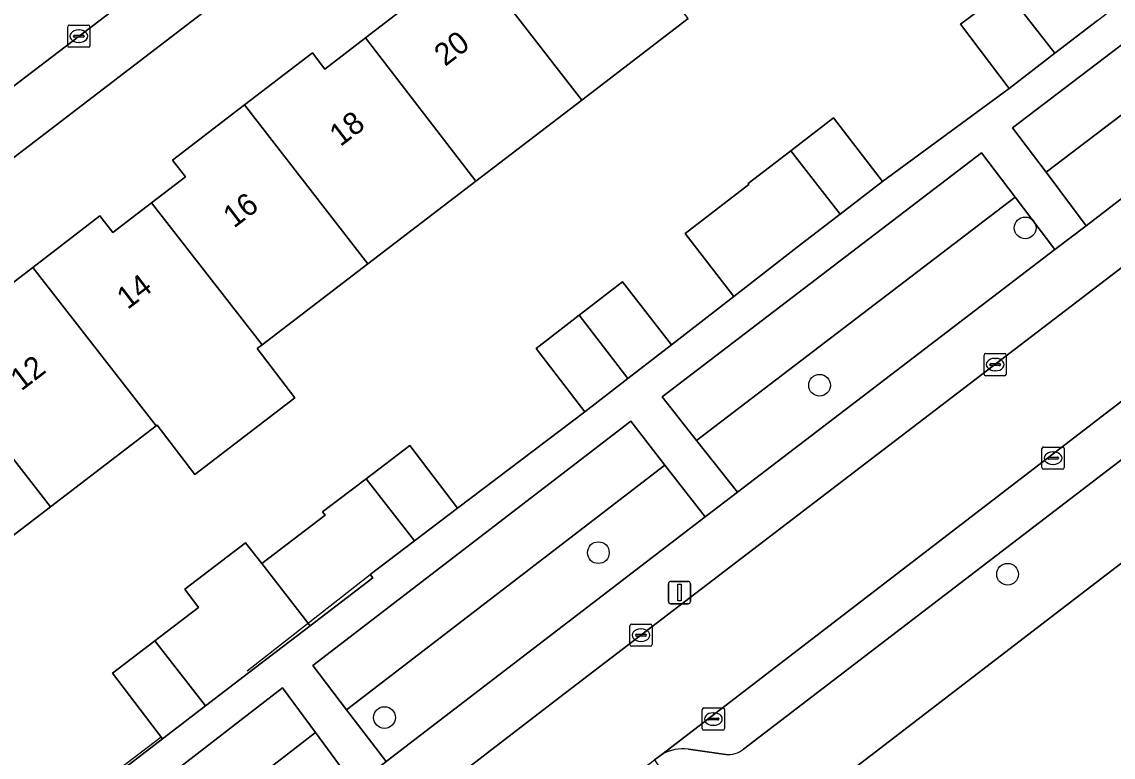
# Model space of a CAD drawing. Extents: x 159352 to 160617, y 385888 to 387323.
# Drawn here: x 160143.42 to 160192.53, y 386825.12 to 386858.2 of the extents above; entities that cross this region are included whole.
import ezdxf

# ---------------------------------------------------------------- set-up
doc = ezdxf.new("R2010")
doc.units = 0
for name, color, linetype in [('IMGEO_Boom', 7, 'Continuous'), ('IMGEO_Erf', 7, 'Continuous'), ('IMGEO_Groenvoorziening', 7, 'Continuous'), ('IMGEO_Kolk', 7, 'Continuous'), ('IMGEO_Lichtmast', 7, 'Continuous'), ('IMGEO_Muur', 7, 'Continuous'), ('IMGEO_Pand', 7, 'Continuous'), ('IMGEO_Pand_nummerreeks', 7, 'Continuous'), ('IMGEO_Parkeervlak_open', 7, 'Continuous'), ('IMGEO_Rijbaan_lokaal_open', 7, 'Continuous'), ('IMGEO_Voetpad_open', 7, 'Continuous')]:
    doc.layers.add(name, color=color, linetype=linetype)

msp = doc.modelspace()

# ---------------------------------------------------------------- linework, layer by layer
at = {"layer": 'IMGEO_Boom'}
for centre in [(160188.574, 386848.928), (160179.321, 386841.851), (160169.366, 386834.322), (160187.782, 386833.349), (160159.743, 386826.906)]:
    msp.add_circle(centre, 0.489, dxfattribs=at)
at = {"layer": 'IMGEO_Erf'}
for points in [[(160201.563, 386896.896), (160110.499, 386827.185)], [(160170.46, 386846.509), (160172.652, 386843.665), (160175.466, 386845.852), (160173.275, 386848.679), (160176.14, 386850.887), (160176.113, 386850.921), (160178.031, 386852.399), (160179.95, 386853.877), (160182.151, 386851.021), (160187.852, 386855.205), (160185.669, 386858.089), (160187.697, 386859.624)], [(160140.798, 386844.772), (160143.911, 386847.155), (160146.939, 386849.472), (160147.514, 386848.721), (160149.265, 386850.062), (160150.785, 386851.225), (160150.206, 386851.982), (160153.447, 386854.463), (160156.498, 386856.798), (160157.052, 386856.075), (160158.888, 386857.48), (160160.426, 386858.657)], [(160173.405, 386858.345), (160168.62, 386854.683), (160163.854, 386851.036), (160158.998, 386847.319), (160154.233, 386843.672), (160154.011, 386843.502), (160155.709, 386841.285), (160151.209, 386837.841), (160149.512, 386840.058), (160149.463, 386840.021), (160144.713, 386836.386), (160139.933, 386832.728)], [(160141.846, 386824.627), (160144.079, 386821.763), (160144.918, 386822.237), (160149.758, 386825.946), (160147.503, 386828.895), (160149.411, 386830.354), (160151.377, 386831.857), (160150.751, 386832.675), (160153.485, 386834.77), (160154.218, 386833.828), (160157.066, 386836.011), (160156.957, 386836.155), (160158.918, 386837.646), (160160.884, 386839.141), (160163.027, 386836.323), (160168.756, 386840.663), (160166.564, 386843.508), (160168.504, 386845.002), (160170.46, 386846.509)], [(160202.826, 386841.452), (160189.975, 386831.604), (160181.623, 386825.201), (160177.562, 386822.087), (160189.106, 386806.986), (160202.586, 386789.561), (160196.049, 386784.541)]]:
    msp.add_lwpolyline(points, dxfattribs=at)
at = {"layer": 'IMGEO_Groenvoorziening'}
for points in [[(160189.512, 386851.434), (160203.88, 386862.373), (160202.378, 386864.371), (160188.009, 386853.432)], [(160189.512, 386851.434), (160191.321, 386849.029), (160205.621, 386860.057), (160203.88, 386862.373)], [(160173.789, 386839.369), (160188.122, 386850.319), (160186.611, 386852.311), (160172.241, 386841.333)], [(160173.789, 386839.369), (160175.624, 386837.04), (160189.913, 386847.958), (160188.122, 386850.319)], [(160158.035, 386827.26), (160172.364, 386838.256), (160170.833, 386840.232), (160156.515, 386829.245)], [(160158.035, 386827.26), (160159.817, 386824.932), (160174.166, 386835.929), (160172.364, 386838.256)], [(160142.279, 386815.143), (160156.642, 386826.232), (160155.157, 386828.244), (160140.768, 386817.136)], [(160142.279, 386815.143), (160144.03, 386812.833), (160158.429, 386823.811), (160156.642, 386826.232)]]:
    msp.add_lwpolyline(points, close=True, dxfattribs=at)
at = {"layer": 'IMGEO_Kolk'}
for p, q in [((160145.486, 386857.127), (160145.486, 386857.979)), ((160145.561, 386858.053), (160146.413, 386858.053)), ((160145.974, 386857.833), (160145.999, 386857.833)), ((160146.487, 386857.979), (160146.487, 386857.127)), ((160145.745, 386857.547), (160145.745, 386857.559)), ((160146.183, 386857.51), (160145.785, 386857.51)), ((160145.788, 386857.596), (160146.186, 386857.596)), ((160145.997, 386857.273), (160145.972, 386857.273)), ((160146.229, 386857.559), (160146.229, 386857.547)), ((160146.413, 386857.053), (160145.561, 386857.053)), ((160186.721, 386842.356), (160186.721, 386843.208)), ((160186.796, 386843.282), (160187.648, 386843.282)), ((160187.209, 386843.062), (160187.234, 386843.062)), ((160187.722, 386843.208), (160187.722, 386842.356)), ((160186.98, 386842.776), (160186.98, 386842.788)), ((160187.418, 386842.739), (160187.02, 386842.739)), ((160187.023, 386842.825), (160187.421, 386842.825)), ((160187.232, 386842.502), (160187.207, 386842.502)), ((160187.464, 386842.788), (160187.464, 386842.776)), ((160187.648, 386842.282), (160186.796, 386842.282)), ((160189.329, 386838.149), (160189.329, 386839.001)), ((160189.404, 386839.075), (160190.256, 386839.075)), ((160190.33, 386839.001), (160190.33, 386838.149)), ((160189.588, 386838.569), (160189.588, 386838.581)), ((160190.026, 386838.532), (160189.628, 386838.532)), ((160189.631, 386838.618), (160190.029, 386838.618)), ((160189.817, 386838.855), (160189.842, 386838.855)), ((160190.072, 386838.581), (160190.072, 386838.569)), ((160190.256, 386838.075), (160189.404, 386838.075)), ((160189.84, 386838.295), (160189.815, 386838.295)), ((160170.86, 386831.112), (160171.712, 386831.112)), ((160170.785, 386830.186), (160170.785, 386831.038)), ((160171.044, 386830.606), (160171.044, 386830.618)), ((160171.087, 386830.655), (160171.485, 386830.655)), ((160171.273, 386830.892), (160171.298, 386830.892)), ((160171.528, 386830.618), (160171.528, 386830.606)), ((160171.786, 386831.038), (160171.786, 386830.186)), ((160171.482, 386830.569), (160171.084, 386830.569)), ((160171.296, 386830.332), (160171.271, 386830.332)), ((160171.712, 386830.112), (160170.86, 386830.112)), ((160174.043, 386826.413), (160174.043, 386827.265)), ((160174.118, 386827.339), (160174.97, 386827.339)), ((160175.044, 386827.265), (160175.044, 386826.413)), ((160174.302, 386826.833), (160174.302, 386826.845)), ((160174.74, 386826.796), (160174.342, 386826.796)), ((160174.345, 386826.882), (160174.743, 386826.882)), ((160174.531, 386827.119), (160174.556, 386827.119)), ((160174.786, 386826.845), (160174.786, 386826.833)), ((160174.97, 386826.339), (160174.118, 386826.339)), ((160174.554, 386826.559), (160174.529, 386826.559))]:
    msp.add_line(p, q, dxfattribs=at)
for points in [[(160145.486, 386857.127), (160145.486, 386857.979)], [(160145.561, 386858.053), (160146.413, 386858.053)], [(160146.487, 386857.979), (160146.487, 386857.127)], [(160146.413, 386857.053), (160145.561, 386857.053)], [(160186.721, 386842.356), (160186.721, 386843.208)], [(160186.796, 386843.282), (160187.648, 386843.282)], [(160187.722, 386843.208), (160187.722, 386842.356)], [(160187.648, 386842.282), (160186.796, 386842.282)], [(160189.329, 386838.149), (160189.329, 386839.001)], [(160189.404, 386839.075), (160190.256, 386839.075)], [(160190.33, 386839.001), (160190.33, 386838.149)], [(160190.256, 386838.075), (160189.404, 386838.075)], [(160170.86, 386831.112), (160171.712, 386831.112)], [(160170.785, 386830.186), (160170.785, 386831.038)], [(160171.786, 386831.038), (160171.786, 386830.186)], [(160171.712, 386830.112), (160170.86, 386830.112)], [(160174.043, 386826.413), (160174.043, 386827.265)], [(160174.118, 386827.339), (160174.97, 386827.339)], [(160175.044, 386827.265), (160175.044, 386826.413)], [(160174.97, 386826.339), (160174.118, 386826.339)]]:
    msp.add_lwpolyline(points, dxfattribs=at)
for centre, radius, start, end in [((160145.563, 386857.977), 0.0765, 91.552, 178.448), ((160145.563, 386857.977), 0.0765, 91.552, 178.448), ((160146.411, 386857.977), 0.0765, 1.552, 88.448), ((160146.411, 386857.977), 0.0765, 1.552, 88.448), ((160145.785, 386857.556), 0.0403, 85.8775, 175.7526), ((160145.782, 386857.546), 0.0366, 178.938, 274.7102), ((160146.186, 386857.553), 0.043, 264.8664, 352.4533), ((160146.19, 386857.558), 0.0386, 1.7309, 96.639), ((160145.563, 386857.129), 0.0765, 181.552, 268.448), ((160145.563, 386857.129), 0.0765, 181.552, 268.448), ((160146.411, 386857.129), 0.0765, 271.552, 358.448), ((160146.411, 386857.129), 0.0765, 271.552, 358.448), ((160186.798, 386843.206), 0.0765, 91.552, 178.448), ((160186.798, 386843.206), 0.0765, 91.552, 178.448), ((160187.646, 386843.206), 0.0765, 1.552, 88.448), ((160187.646, 386843.206), 0.0765, 1.552, 88.448), ((160187.02, 386842.785), 0.0403, 85.8775, 175.7526), ((160187.017, 386842.775), 0.0366, 178.938, 274.7102), ((160187.421, 386842.782), 0.043, 264.8664, 352.4533), ((160187.425, 386842.787), 0.0386, 1.7309, 96.639), ((160186.798, 386842.358), 0.0765, 181.552, 268.448), ((160186.798, 386842.358), 0.0765, 181.552, 268.448), ((160187.646, 386842.358), 0.0765, 271.552, 358.448), ((160187.646, 386842.358), 0.0765, 271.552, 358.448), ((160189.406, 386838.999), 0.0765, 91.552, 178.448), ((160189.406, 386838.999), 0.0765, 91.552, 178.448), ((160190.254, 386838.999), 0.0765, 1.552, 88.448), ((160190.254, 386838.999), 0.0765, 1.552, 88.448), ((160189.628, 386838.578), 0.0403, 85.8775, 175.7526), ((160189.625, 386838.568), 0.0366, 178.938, 274.7102), ((160190.029, 386838.575), 0.043, 264.8664, 352.4533), ((160190.033, 386838.58), 0.0386, 1.7309, 96.639), ((160189.406, 386838.151), 0.0765, 181.552, 268.448), ((160189.406, 386838.151), 0.0765, 181.552, 268.448), ((160190.254, 386838.151), 0.0765, 271.552, 358.448), ((160190.254, 386838.151), 0.0765, 271.552, 358.448), ((160170.862, 386831.036), 0.0765, 91.552, 178.448), ((160170.862, 386831.036), 0.0765, 91.552, 178.448), ((160171.71, 386831.036), 0.0765, 1.552, 88.448), ((160171.71, 386831.036), 0.0765, 1.552, 88.448), ((160171.084, 386830.615), 0.0403, 85.8775, 175.7526), ((160171.489, 386830.617), 0.0386, 1.7309, 96.639), ((160170.862, 386830.188), 0.0765, 181.552, 268.448), ((160170.862, 386830.188), 0.0765, 181.552, 268.448), ((160171.081, 386830.605), 0.0366, 178.938, 274.7102), ((160171.485, 386830.612), 0.043, 264.8664, 352.4533), ((160171.71, 386830.188), 0.0765, 271.552, 358.448), ((160171.71, 386830.188), 0.0765, 271.552, 358.448), ((160174.12, 386827.263), 0.0765, 91.552, 178.448), ((160174.12, 386827.263), 0.0765, 91.552, 178.448), ((160174.968, 386827.263), 0.0765, 1.552, 88.448), ((160174.968, 386827.263), 0.0765, 1.552, 88.448), ((160174.342, 386826.842), 0.0403, 85.8775, 175.7526), ((160174.339, 386826.832), 0.0366, 178.938, 274.7102), ((160174.743, 386826.839), 0.043, 264.8664, 352.4533), ((160174.747, 386826.844), 0.0386, 1.7309, 96.639), ((160174.12, 386826.415), 0.0765, 181.552, 268.448), ((160174.12, 386826.415), 0.0765, 181.552, 268.448), ((160174.968, 386826.415), 0.0765, 271.552, 358.448), ((160174.968, 386826.415), 0.0765, 271.552, 358.448)]:
    msp.add_arc(centre, radius, start, end, dxfattribs=at)
for centre, major_axis, ratio, start_param, end_param in [((160145.973, 386857.553), (-0.387, 0.002), 0.722429, 4.712389, 7.853982), ((160145.998, 386857.553), (-0.39, 0.002), 0.717154, 1.570796, 4.712389), ((160187.208, 386842.782), (-0.387, 0.002), 0.722429, 4.712389, 7.853982), ((160187.233, 386842.782), (-0.39, 0.002), 0.717154, 1.570796, 4.712389), ((160189.816, 386838.575), (-0.387, 0.002), 0.722429, 4.712389, 7.853982), ((160189.841, 386838.575), (-0.39, 0.002), 0.717154, 1.570796, 4.712389), ((160171.272, 386830.612), (-0.387, 0.002), 0.722429, 4.712389, 7.853982), ((160171.297, 386830.612), (-0.39, 0.002), 0.717154, 1.570796, 4.712389), ((160174.53, 386826.839), (-0.387, 0.002), 0.722429, 4.712389, 7.853982), ((160174.555, 386826.839), (-0.39, 0.002), 0.717154, 1.570796, 4.712389)]:
    msp.add_ellipse(centre, major_axis=major_axis, ratio=ratio, start_param=start_param, end_param=end_param, dxfattribs=at)
at = {"layer": 'IMGEO_Lichtmast'}
for p, q in [((160172.522, 386832.128), (160172.522, 386832.928)), ((160172.522, 386832.928), (160172.522, 386832.128)), ((160172.622, 386833.028), (160173.412, 386833.028)), ((160173.412, 386833.028), (160172.622, 386833.028)), ((160173.512, 386832.928), (160173.512, 386832.128)), ((160173.512, 386832.128), (160173.512, 386832.928)), ((160173.412, 386832.028), (160172.622, 386832.028)), ((160172.622, 386832.028), (160173.412, 386832.028))]:
    msp.add_line(p, q, dxfattribs=at)
msp.add_lwpolyline([(160172.942, 386832.903), (160173.092, 386832.903), (160173.092, 386832.153), (160172.942, 386832.153), (160172.942, 386832.903)], dxfattribs=at)
for centre, start, end in [((160172.622, 386832.928), 90, 180), ((160172.622, 386832.928), 90, 180), ((160173.412, 386832.928), 0, 90), ((160173.412, 386832.928), 360, 90), ((160172.622, 386832.128), 180, 270), ((160172.622, 386832.128), 180, 270), ((160173.412, 386832.128), 270, 0), ((160173.412, 386832.128), 270, 0)]:
    msp.add_arc(centre, 0.1, start, end, dxfattribs=at)
at = {"layer": 'IMGEO_Muur'}
for points in [[(160172.652, 386843.665), (160178.313, 386848.065)], [(160163.027, 386836.323), (160168.756, 386840.663)], [(160153.56, 386829.002), (160159.1, 386833.337)], [(160144.079, 386821.763), (160149.686, 386826.04)]]:
    msp.add_lwpolyline(points, dxfattribs=at)
at = {"layer": 'IMGEO_Pand'}
for points in [[(160168.399, 386864.779), (160166.721, 386863.495), (160166.175, 386864.208), (160163.075, 386861.835), (160168.62, 386854.683), (160173.405, 386858.345)], [(160194.594, 386860.385), (160192.416, 386863.219), (160189.647, 386861.1), (160187.697, 386859.624), (160189.913, 386856.788), (160191.829, 386858.259)], [(160163.075, 386861.835), (160159.871, 386859.383), (160160.426, 386858.657), (160158.888, 386857.48), (160163.854, 386851.036), (160168.62, 386854.683)], [(160187.697, 386859.624), (160185.669, 386858.089), (160187.852, 386855.205), (160189.913, 386856.788)], [(160158.998, 386847.319), (160163.854, 386851.036), (160158.888, 386857.48), (160157.052, 386856.075), (160156.498, 386856.798), (160153.447, 386854.463)], [(160153.447, 386854.463), (160150.206, 386851.982), (160150.785, 386851.225), (160149.265, 386850.062), (160154.233, 386843.672), (160158.998, 386847.319)], [(160182.151, 386851.021), (160179.95, 386853.877), (160178.031, 386852.399), (160180.245, 386849.553)], [(160178.031, 386852.399), (160176.113, 386850.921), (160176.14, 386850.887), (160173.275, 386848.679), (160175.466, 386845.852), (160178.313, 386848.065), (160180.245, 386849.553)], [(160149.265, 386850.062), (160147.514, 386848.721), (160146.939, 386849.472), (160143.911, 386847.155), (160149.463, 386840.021), (160149.512, 386840.058), (160151.209, 386837.841), (160155.709, 386841.285), (160154.011, 386843.502), (160154.233, 386843.672)], [(160143.911, 386847.155), (160140.798, 386844.772), (160141.385, 386844.005), (160139.752, 386842.755), (160144.713, 386836.386), (160149.463, 386840.021)], [(160172.652, 386843.665), (160170.46, 386846.509), (160168.504, 386845.002), (160170.696, 386842.158)], [(160170.696, 386842.158), (160168.504, 386845.002), (160166.564, 386843.508), (160168.756, 386840.663)], [(160139.752, 386842.755), (160138.032, 386841.439), (160137.443, 386842.21), (160134.377, 386839.864), (160139.933, 386832.728), (160144.713, 386836.386)], [(160163.027, 386836.323), (160160.884, 386839.141), (160158.918, 386837.646), (160161.091, 386834.851)], [(160158.918, 386837.646), (160156.957, 386836.155), (160157.066, 386836.011), (160154.218, 386833.828), (160156.394, 386831.031), (160159.212, 386833.19), (160159.1, 386833.337), (160161.091, 386834.851)], [(160156.394, 386831.031), (160154.218, 386833.828), (160153.485, 386834.77), (160150.751, 386832.675), (160151.377, 386831.857), (160149.411, 386830.354), (160151.691, 386827.427), (160153.629, 386828.912)], [(160149.411, 386830.354), (160147.503, 386828.895), (160149.758, 386825.946), (160151.691, 386827.427)]]:
    msp.add_lwpolyline(points, close=True, dxfattribs=at)
at = {"layer": 'IMGEO_Parkeervlak_open'}
for points in [[(160207.329, 386852.201), (160172.227, 386825.25)], [(160175.895, 386825.491), (160202.985, 386846.227), (160205.875, 386848.439)], [(160173.42, 386825.491), (160175.096, 386825.249)]]:
    msp.add_lwpolyline(points, dxfattribs=at)
for centre, radius, start, end in [((160173.186, 386823.575), 1.93, 83.0415, 119.8), ((160175.228, 386826.253), 1.013, 262.5188, 311.1821)]:
    msp.add_arc(centre, radius, start, end, dxfattribs=at)
at = {"layer": 'IMGEO_Rijbaan_lokaal_open'}
msp.add_lwpolyline([(160119.702, 386837.529), (160151.064, 386861.424), (160196.463, 386896.31), (160199.953, 386898.991)], dxfattribs=at)
msp.add_lwpolyline([(160167.519, 386821.63), (160167.742, 386821.817), (160171.889, 386825.008), (160172.227, 386825.25), (160207.329, 386852.201), (160204.504, 386856.016), (160202.747, 386854.665), (160197.523, 386850.669), (160167.628, 386827.818), (160120.288, 386791.413), (160074.907, 386756.678), (160077.86, 386752.983), (160078.225, 386753.194), (160104.75, 386773.486), (160108.861, 386776.65), (160109.072, 386776.812), (160127.543, 386791.02), (160129.759, 386792.702), (160137.33, 386798.494), (160138.099, 386799.083), (160138.341, 386799.274), (160143.107, 386802.929), (160143.456, 386803.176)], close=True, dxfattribs=at)
at = {"layer": 'IMGEO_Voetpad_open'}
for points in [[(160199.953, 386898.991), (160200.26, 386898.588), (160196.766, 386895.913), (160196.463, 386896.31), (160151.064, 386861.424), (160119.702, 386837.529), (160092.045, 386816.287), (160050.74, 386784.659)], [(160052.213, 386782.461), (160066.752, 386793.637), (160090.506, 386811.9), (160100.012, 386819.208), (160102.354, 386821.009), (160103.43, 386821.836), (160103.442, 386821.859), (160110.462, 386827.183), (160110.499, 386827.185), (160201.563, 386896.896)], [(160216.789, 386868.632), (160207.059, 386861.178), (160205.621, 386860.057), (160191.321, 386849.029), (160189.913, 386847.958), (160175.624, 386837.04), (160174.166, 386835.929), (160159.817, 386824.932), (160158.429, 386823.811), (160144.03, 386812.833), (160142.612, 386811.733), (160129.831, 386801.906), (160129.815, 386801.855), (160123.122, 386796.717), (160123.048, 386796.709), (160121.74, 386795.669), (160119.677, 386794.089), (160109.984, 386786.667), (160086.723, 386768.856), (160072.019, 386757.59)], [(160073.087, 386755.285), (160074.907, 386756.678), (160120.288, 386791.413), (160167.628, 386827.818), (160197.523, 386850.669), (160202.747, 386854.665), (160204.504, 386856.016), (160215.864, 386864.706), (160216.838, 386865.567)], [(160170.833, 386840.232), (160172.364, 386838.256), (160174.166, 386835.929), (160175.624, 386837.04), (160173.789, 386839.369), (160172.241, 386841.333), (160186.611, 386852.311), (160188.122, 386850.319), (160189.913, 386847.958), (160191.321, 386849.029), (160189.512, 386851.434), (160188.009, 386853.432), (160202.378, 386864.371)], [(160191.829, 386858.259), (160189.913, 386856.788), (160187.852, 386855.205), (160182.151, 386851.021), (160180.245, 386849.553), (160178.313, 386848.065), (160175.466, 386845.852), (160172.652, 386843.665), (160170.696, 386842.158), (160168.756, 386840.663), (160163.027, 386836.323), (160161.091, 386834.851), (160159.1, 386833.337), (160159.212, 386833.19), (160156.394, 386831.031), (160153.629, 386828.912), (160151.691, 386827.427), (160149.758, 386825.946), (160144.918, 386822.237), (160144.079, 386821.763), (160142.133, 386820.245)], [(160205.875, 386848.439), (160202.985, 386846.227), (160175.895, 386825.491)], [(160171.881, 386817.709), (160177.562, 386822.087), (160181.623, 386825.201), (160189.975, 386831.604), (160202.826, 386841.452)], [(160125.664, 386802.571), (160124.233, 386804.438), (160139.365, 386816.052), (160140.867, 386814.054), (160142.612, 386811.733), (160144.03, 386812.833), (160142.279, 386815.143), (160140.768, 386817.136), (160155.157, 386828.244), (160156.642, 386826.232), (160158.429, 386823.811), (160159.817, 386824.932), (160158.035, 386827.26), (160156.515, 386829.245), (160170.833, 386840.232)], [(160172.227, 386825.25), (160171.889, 386825.008), (160172.135, 386824.64), (160168.008, 386821.457), (160167.742, 386821.817), (160167.519, 386821.63)], [(160175.096, 386825.249), (160173.42, 386825.491)]]:
    msp.add_lwpolyline(points, dxfattribs=at)
for centre, radius, start, end in [((160173.186, 386823.575), 1.93, 83.0415, 119.8), ((160175.228, 386826.253), 1.013, 262.5188, 311.1821)]:
    msp.add_arc(centre, radius, start, end, dxfattribs=at)

# ---------------------------------------------------------------- texts
at = {"layer": 'IMGEO_Pand_nummerreeks'}
for s, rotation, p in [('20', 37.4326, (160162.47, 386856.166)), ('18', 37.4326, (160157.757, 386852.559)), ('16', 37.4326, (160152.97, 386848.895)), ('14', 37.4313, (160148.185, 386845.232)), ('12', 37.4326, (160143.397, 386841.567))]:
    msp.add_text(s, height=1, rotation=rotation, dxfattribs=at).set_placement(p)

doc.saveas('drawing.dxf')
